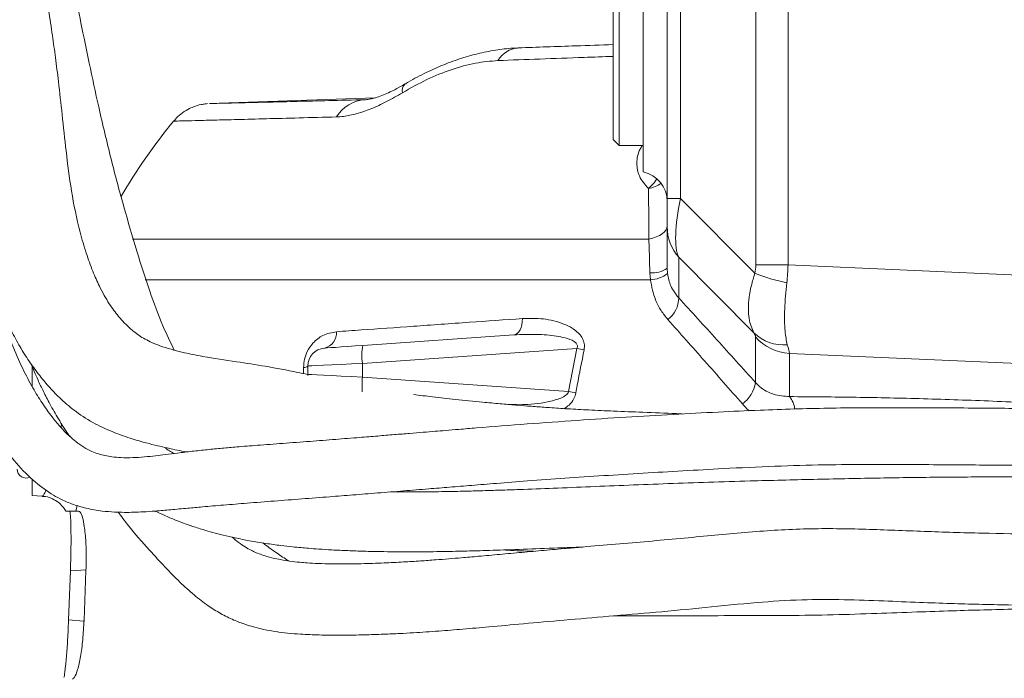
# Model space of a CAD drawing. Header units: millimetres. Extents: x 0 to 8410, y 0 to 5940.
# Tile 280 of 316: x 7193 to 7357, y 2451 to 2561. Entities that reach past the tile are written whole.
import ezdxf

# ---------------------------------------------------------------- set-up
doc = ezdxf.new("R2010")
doc.units = ezdxf.units.MM
doc.header["$LTSCALE"] = 10

msp = doc.modelspace()

# ---------------------------------------------------------------- linework, layer by layer
at = {"color": 7, "linetype": 'Continuous', "lineweight": 0}
for p, q in [((7300.817262, 2531.263712), (7300.817262, 2575.574759)), ((7296.817261, 2535.681817), (7296.817261, 2571.078572)), ((7292.81726, 2567.074749), (7292.81726, 2540.074769)), ((7291.817258, 2541.074756), (7291.817258, 2566.074762)), ((7252.072851, 2548.067782), (7224.443535, 2547.102961)), ((7291.817258, 2541.074756), (7292.81726, 2540.074769)), ((7292.81726, 2540.074769), (7296.817261, 2540.074769)), ((7300.817262, 2526.5407), (7300.817262, 2531.263712)), ((7300.817262, 2519.632104), (7300.817262, 2526.5407)), ((7249.997902, 2506.716731), (7275.220367, 2508.480463)), ((7194.817255, 2503.208253), (7194.817255, 2499.888185)), ((7240.817259, 2501.872304), (7240.817259, 2503.277216)), ((7240.817259, 2501.872304), (7240.821968, 2501.704219)), ((7194.817255, 2484.264213), (7194.817255, 2481.655199)), ((7194.817255, 2481.655199), (7196.502785, 2481.53733)), ((7255.83532, 2482.346881), (7256.545338, 2482.250813)), ((7202.580954, 2479.071084), (7202.124457, 2479.071084)), ((7200.887124, 2460.907075), (7201.192434, 2469.10778)), ((7203.794251, 2469.16512), (7203.475277, 2460.810456))]:
    msp.add_line(p, q, dxfattribs=at)
at = {"color": 8, "linetype": 'Continuous', "lineweight": 0}
for p, q in [((7303.014266, 2575.574759), (7303.014266, 2531.263712)), ((7315.59696, 2520.159665), (7315.59696, 2575.574759)), ((7320.981267, 2575.574759), (7320.981267, 2520.159665)), ((7303.014266, 2531.263712), (7300.817262, 2531.263712)), ((7303.014266, 2531.263712), (7315.457176, 2518.772873)), ((7211.542289, 2524.484608), (7297.747868, 2524.484608)), ((7315.284229, 2508.825723), (7302.732396, 2521.425906)), ((7302.732396, 2521.425906), (7302.732396, 2514.664653)), ((7300.817262, 2519.632104), (7300.868998, 2518.735174)), ((7320.981267, 2520.159665), (7315.59696, 2520.159665)), ((7320.981267, 2520.159665), (7366.817261, 2518.144015)), ((7298.00384, 2517.693344), (7297.90895, 2518.858168)), ((7298.00384, 2517.693344), (7213.668908, 2517.693344)), ((7315.561622, 2500.504139), (7315.561622, 2508.149836)), ((7285.746622, 2506.227496), (7249.945703, 2503.724042)), ((7284.364442, 2499.018672), (7285.746622, 2506.227496)), ((7366.817261, 2503.392133), (7321.227799, 2505.396936)), ((7321.227799, 2505.396936), (7321.227799, 2498.170826)), ((7240.123938, 2501.999024), (7240.124862, 2503.037456)), ((7249.945703, 2503.724042), (7249.945703, 2501.425478)), ((7249.945703, 2501.425478), (7284.364442, 2499.018672)), ((7199.634801, 2493.009362), (7199.725072, 2493.655566)), ((7202.326696, 2479.998994), (7202.124457, 2479.071084)), ((7203.757535, 2469.241831), (7201.192434, 2469.10778)), ((7200.887124, 2460.907075), (7203.406031, 2460.687223))]:
    msp.add_line(p, q, dxfattribs=at)
at = {"color": 8, "linetype": 'Continuous', "lineweight": 0, "flags": 128}
for points in [[(7297.704372, 2532.900605), (7298.628139, 2533.879045), (7299.103352, 2534.551355)], [(7297.747868, 2524.484608), (7298.401739, 2524.641577), (7299.000013, 2524.842057), (7299.529824, 2525.081757), (7299.979779, 2525.355521), (7300.340186, 2525.657448), (7300.603311, 2525.981072), (7300.763483, 2526.319388), (7300.817262, 2526.665154)], [(7275.220367, 2508.480463), (7275.510232, 2508.549515), (7275.783892, 2508.713487), (7276.032473, 2508.966986), (7276.247907, 2509.301844), (7276.423196, 2509.707186), (7276.552665, 2510.169807), (7276.632096, 2510.674748), (7276.658925, 2511.205587)], [(7249.945703, 2503.724042), (7248.123857, 2503.634873), (7246.394376, 2503.550205), (7244.816552, 2503.472987), (7243.44449, 2503.405813), (7242.325242, 2503.351036), (7241.497184, 2503.310505), (7240.988712, 2503.28562), (7240.817259, 2503.277216)], [(7240.817259, 2501.872304), (7240.988712, 2501.8639), (7241.497184, 2501.839015), (7242.325242, 2501.798484), (7243.44449, 2501.743707), (7244.816552, 2501.676533), (7246.394376, 2501.599315), (7248.123857, 2501.514647), (7249.945703, 2501.425478)]]:
    msp.add_lwpolyline(points, dxfattribs=at)
at = {"color": 7, "linetype": 'Continuous', "lineweight": 0, "flags": 128}
msp.add_lwpolyline([(7243.607993, 2506.269905), (7243.728007, 2506.278309), (7244.083936, 2506.303194), (7244.663577, 2506.343725), (7245.44705, 2506.398502), (7246.407489, 2506.465677), (7247.511971, 2506.542894), (7248.722608, 2506.627563), (7249.997902, 2506.716731)], dxfattribs=at)
at = {"color": 8, "linetype": 'Continuous', "lineweight": 0}
for centre, radius, start, end in [((7276.353521, 2551.976324), 4.443002, 95.05717436, 148.77871944), ((7258.007071, 2549.284938), 1.446463, 132.65864906, 195.41980807), ((7250.80046, 2541.670194), 6.092432, 93.97055274, 148.28476218), ((7296.582999, 2538.385864), 5.598709, 281.55399316, 305.0841294), ((7308.625938, 2526.548567), 7.808681, 180.05772442, 220.99713522), ((7298.370855, 2522.973834), 4.141505, 263.59644025, 306.20703983), ((7297.9092, 2522.414298), 4.721902, 271.14844676, 308.81613933), ((7326.388319, 2545.676527), 29.039568, 247.88774789, 258.86498379), ((7298.048943, 2514.711017), 4.683682, 308.05486094, 359.43281552), ((7243.051656, 2508.778907), 2.569942, 282.5022922, 4.99210473), ((7320.21853, 2513.8406), 7.035362, 225.46402171, 275.27879861), ((7321.629534, 2513.431487), 8.044589, 221.03706244, 267.13754071), ((7258.624879, 2505.069459), 8.782838, 169.18981968, 188.81166645), ((7255.926951, 2360.560069), 148.688306, 77.96030016, 78.43078581), ((7240.180997, 2503.995005), 0.959193, 266.6449603, 311.55438976), ((7271.441575, 2499.682386), 21.56643, 175.36405063, 181.84651272), ((7310.073434, 2501.419339), 5.563972, 306.42449513, 350.53257518), ((7254.858561, 2336.406136), 165.267765, 79.28695652, 79.71563063), ((7318.42762, 2495.800205), 3.668903, 4.99639951, 40.25113309)]:
    msp.add_arc(centre, radius, start, end, dxfattribs=at)
at = {"color": 7, "linetype": 'Continuous', "lineweight": 0}
for centre, radius, start, end in [((7295.833911, 2480.873794), 100, 140.68771373, 149.57824422), ((7295.817261, 2530.782843), 5, 0, 78.46304097), ((7243.817261, 2503.277214), 3, 94, 180), ((7193.817261, 2486.074759), 1.5, 180, 296.47913069)]:
    msp.add_arc(centre, radius, start, end, dxfattribs=at)
at = {"color": 8, "linetype": 'Continuous', "lineweight": 0}
for centre, major_axis, ratio, start_param, end_param in [((7308.817261, 2536.3609), (5.181854, 15.872086), 0.2568785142, 1.9802135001, 2.8703229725), ((7308.596958, 2520.483596), (-4.955435, 5.178141), 0.9547932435, 3.725662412, 3.9258411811), ((7314.399953, 2520.483596), (0.258046, 15.002114), 0.438977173, 4.498166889, 4.698345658), ((7309.298462, 2515.325567), (-6.233948, 7.259647), 0.0832247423, 3.2382089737, 3.5369395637), ((7315.383328, 2520.440352), (-5.826684, 15.268734), 0.0376481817, 3.2998306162, 3.5985612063)]:
    msp.add_ellipse(centre, major_axis=major_axis, ratio=ratio, start_param=start_param, end_param=end_param, dxfattribs=at)
at = {"color": 7, "linetype": 'Continuous', "lineweight": 0}
for points, knots in [([(7218.585069, 2670.434687), (7218.397578, 2670.389016), (7217.382799, 2670.141828), (7215.54539, 2669.602167), (7212.622299, 2668.705856), (7208.93157, 2667.444366), (7204.247428, 2665.635863), (7199.020348, 2663.31443), (7193.581383, 2660.519106), (7188.516646, 2657.443948), (7183.879939, 2654.130617), (7179.727285, 2650.637343), (7176.023285, 2646.862332), (7172.986157, 2643.114568), (7170.695186, 2639.730551), (7169.137864, 2637.013285), (7168.085765, 2634.92989), (7167.249371, 2633.109647), (7166.386362, 2631.031071), (7165.417657, 2628.351742), (7164.419703, 2625.017003), (7163.518076, 2621.108711), (7162.731751, 2616.246506), (7162.242096, 2610.734297), (7162.130471, 2604.82825), (7162.385652, 2599.293317), (7162.924011, 2594.210852), (7163.613234, 2589.710361), (7164.266447, 2586.077532), (7164.794963, 2583.329056), (7165.201643, 2581.273119), (7165.609727, 2579.237092), (7166.098158, 2576.822486), (7166.73454, 2573.707464), (7167.640833, 2569.299315), (7168.774268, 2563.780727), (7170.03141, 2557.505361), (7171.195734, 2551.479932), (7172.254827, 2545.927171), (7173.224052, 2540.843443), (7174.13733, 2536.087948), (7175.034733, 2531.502399), (7175.887515, 2527.336712), (7176.731411, 2523.4577), (7177.607807, 2519.706672), (7178.65133, 2515.663679), (7179.88673, 2511.400049), (7181.254211, 2507.241458), (7182.586692, 2503.683482), (7183.747469, 2500.912493), (7184.70336, 2498.826209), (7185.657446, 2496.901857), (7186.772407, 2494.82949), (7188.209488, 2492.419654), (7189.902783, 2489.914296), (7192.12068, 2487.048923), (7194.735682, 2484.294655), (7197.372657, 2482.274859), (7199.589941, 2481.025165), (7201.552658, 2480.172892), (7203.901944, 2479.471969), (7206.312183, 2479.057177), (7208.434866, 2478.882502), (7210.183826, 2478.836216), (7211.776222, 2478.855636), (7213.511454, 2478.9297), (7215.550511, 2479.069924), (7218.006685, 2479.288189), (7220.611677, 2479.531192), (7223.558149, 2479.789287), (7226.856206, 2480.067023), (7230.845604, 2480.390643), (7235.202434, 2480.734663), (7239.809494, 2481.092523), (7244.189952, 2481.430577), (7248.4049, 2481.757745), (7252.508874, 2482.080258), (7256.727244, 2482.417078), (7260.742085, 2482.743204), (7264.539788, 2483.055039), (7268.30936, 2483.363066), (7272.640834, 2483.710849), (7277.806106, 2484.111514), (7283.765347, 2484.545591), (7290.199214, 2484.976817), (7296.782022, 2485.388182), (7303.436879, 2485.776147), (7310.781817, 2486.182224), (7318.679571, 2486.566769), (7326.852521, 2486.803385), (7334.395535, 2486.857064), (7341.20587, 2486.834416), (7347.299857, 2486.793169), (7352.988826, 2486.751046), (7359.437788, 2486.700436), (7367.11404, 2486.641366), (7376.196498, 2486.579148), (7386.055647, 2486.516829), (7396.332772, 2486.452901), (7406.863544, 2486.386767), (7417.472257, 2486.322098), (7428.355354, 2486.257835), (7439.498015, 2486.20537), (7450.871119, 2486.177799), (7462.37665, 2486.185621), (7473.808263, 2486.211486), (7484.899791, 2486.239769), (7495.398327, 2486.256223), (7504.555124, 2486.266811), (7512.525606, 2486.277402), (7519.572796, 2486.293552), (7526.169855, 2486.313591), (7532.221922, 2486.330691), (7537.626762, 2486.336224), (7542.317317, 2486.322503), (7546.231189, 2486.291562), (7549.365963, 2486.248533), (7551.775631, 2486.20207), (7553.546983, 2486.171372), (7554.729095, 2486.170653), (7555.631313, 2486.248884), (7556.426003, 2486.433845), (7557.207944, 2486.730027), (7557.910049, 2487.119573), (7558.523146, 2487.5735), (7559.08298, 2488.091765), (7559.751717, 2488.93489), (7560.356805, 2490.147524), (7560.6977, 2491.608421), (7560.697091, 2493.145552), (7560.331898, 2494.691215), (7559.627693, 2496.102389), (7558.664085, 2497.256322), (7557.461039, 2498.13216), (7556.387881, 2498.572203), (7555.545455, 2498.750398), (7554.842057, 2498.814652), (7554.011809, 2498.773067), (7552.956933, 2498.51892), (7551.831985, 2497.928073), (7550.759074, 2497.004618), (7550.342746, 2496.109375), (7550.133328, 2495.659056)], [0, 0, 0, 0, 0.0007560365, 0.0040919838, 0.0074441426, 0.0126392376, 0.0191701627, 0.0267681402, 0.0345869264, 0.0426268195, 0.0495225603, 0.0565422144, 0.0636499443, 0.0702838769, 0.0757810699, 0.0801426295, 0.0830127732, 0.0853144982, 0.0883292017, 0.0922582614, 0.0970917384, 0.1028323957, 0.1091051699, 0.1179314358, 0.1263267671, 0.134314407, 0.1419159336, 0.1490068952, 0.1549527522, 0.1587342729, 0.16171482, 0.164408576, 0.1680813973, 0.1728006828, 0.1785836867, 0.1879120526, 0.1972080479, 0.2058093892, 0.2136657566, 0.2207372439, 0.2272595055, 0.2336893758, 0.2400149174, 0.2448596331, 0.2502322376, 0.2561511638, 0.262583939, 0.2694271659, 0.2755372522, 0.2798884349, 0.2834543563, 0.2864594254, 0.2902157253, 0.2949312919, 0.3004682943, 0.3057939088, 0.3139891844, 0.3209335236, 0.3240806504, 0.3279558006, 0.3328335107, 0.3380243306, 0.3421390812, 0.3453786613, 0.3484048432, 0.3514935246, 0.3555223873, 0.360549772, 0.3659240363, 0.3704256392, 0.3767234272, 0.3835147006, 0.3910409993, 0.398495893, 0.4058930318, 0.4118923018, 0.4181356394, 0.4246425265, 0.4307883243, 0.4357871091, 0.4410898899, 0.4469402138, 0.4541563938, 0.4627265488, 0.4715829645, 0.480444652, 0.4893108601, 0.4981791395, 0.5095162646, 0.5203480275, 0.530317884, 0.539310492, 0.5472020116, 0.5541986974, 0.5614743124, 0.5721707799, 0.5837493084, 0.5963236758, 0.6100378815, 0.6234666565, 0.6374932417, 0.6521624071, 0.6675399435, 0.6836923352, 0.7006025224, 0.7180114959, 0.735654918, 0.7533079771, 0.7707540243, 0.7853226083, 0.8003052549, 0.8154783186, 0.8305489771, 0.8451375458, 0.8587713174, 0.8711998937, 0.8824612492, 0.8926407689, 0.9018606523, 0.9101807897, 0.9170784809, 0.9227584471, 0.9274852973, 0.9313867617, 0.9334196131, 0.9366944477, 0.9410847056, 0.9462120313, 0.951824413, 0.9576494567, 0.9627848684, 0.9672293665, 0.972185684, 0.976401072, 0.9800239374, 0.9816211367, 0.9831677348, 0.9853725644, 0.9883675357, 0.9920991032, 0.9960257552, 1, 1, 1, 1]), ([(7237.31726, 2662.774089), (7236.579577, 2663.045546), (7234.541262, 2663.795618), (7231.247117, 2664.556676), (7227.74452, 2665.158709), (7224.827877, 2665.458632), (7222.029548, 2665.612319), (7219.374805, 2665.620291), (7216.624099, 2665.479794), (7213.855173, 2665.198724), (7210.58069, 2664.6718), (7206.647662, 2663.766734), (7201.498089, 2662.180736), (7195.447673, 2659.692023), (7189.996867, 2656.698301), (7185.879469, 2653.865105), (7182.985661, 2651.480036), (7180.429073, 2648.865706), (7178.11172, 2645.97696), (7176.192517, 2643.08276), (7174.711832, 2640.426168), (7173.660705, 2638.244743), (7172.721392, 2636.028873), (7171.718698, 2633.234245), (7170.794876, 2629.872886), (7170.061114, 2626.137036), (7169.581177, 2622.420781), (7169.312746, 2618.708464), (7169.204903, 2614.766318), (7169.327688, 2610.716171), (7169.730293, 2606.688743), (7170.303347, 2603.239464), (7170.942865, 2600.406785), (7171.562247, 2598.043605), (7172.220162, 2595.731094), (7173.063668, 2592.937899), (7174.212668, 2589.273348), (7175.629296, 2584.617839), (7177.102904, 2579.234295), (7178.484218, 2573.598232), (7179.732993, 2567.86469), (7180.772353, 2562.406443), (7181.61191, 2557.363153), (7182.279125, 2552.924851), (7182.882197, 2548.524701), (7183.480135, 2543.716545), (7184.08615, 2538.35029), (7184.785469, 2532.505659), (7185.743395, 2526.288505), (7187.176942, 2520.081548), (7189.022857, 2514.336579), (7190.948754, 2509.843623), (7192.725144, 2506.549477), (7194.259231, 2504.120547), (7195.85503, 2501.925423), (7197.533408, 2499.890122), (7199.452261, 2497.866991), (7201.886107, 2495.758665), (7204.856262, 2493.81207), (7208.024024, 2492.319228), (7211.03494, 2491.243245), (7213.580602, 2490.506417), (7215.650504, 2489.984133), (7217.393942, 2489.58236), (7219.000441, 2489.234823), (7220.061749, 2489.0229), (7220.550026, 2488.925401)], [0, 0, 0, 0, 0.008848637, 0.0244499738, 0.0379711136, 0.048892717, 0.0575042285, 0.0696019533, 0.0788417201, 0.0885676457, 0.1010184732, 0.1162553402, 0.134029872, 0.1616504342, 0.1897864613, 0.2039965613, 0.2182015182, 0.2324103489, 0.2459768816, 0.2612182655, 0.2731728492, 0.2819145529, 0.2898976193, 0.3016327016, 0.3173018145, 0.3317537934, 0.3477259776, 0.3629338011, 0.3772176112, 0.3959655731, 0.4125666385, 0.4269194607, 0.43889765, 0.4483951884, 0.4570533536, 0.468691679, 0.4852173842, 0.5057755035, 0.5304790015, 0.5557147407, 0.5786154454, 0.6037694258, 0.6248709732, 0.6421904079, 0.6600415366, 0.6804884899, 0.7027877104, 0.7276382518, 0.7538312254, 0.7816008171, 0.8087269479, 0.8323645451, 0.8464000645, 0.8593287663, 0.8715951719, 0.8837126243, 0.89590865, 0.910622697, 0.927187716, 0.9430302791, 0.9572429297, 0.9697284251, 0.9782161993, 0.9855306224, 0.9933430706, 1, 1, 1, 1]), ([(7240.798141, 2501.856449), (7240.231438, 2501.977336), (7237.902461, 2502.474144), (7233.933255, 2503.232944), (7228.641057, 2504.038072), (7223.858513, 2504.742129), (7220.296129, 2505.458436), (7217.917894, 2506.076111), (7215.742601, 2506.77094), (7213.533281, 2507.757935), (7211.909602, 2508.870578), (7210.483155, 2510.159202), (7209.115407, 2511.677473), (7207.603949, 2513.696893), (7206.144053, 2516.29344), (7204.880643, 2519.184973), (7203.792001, 2522.217547), (7202.488293, 2526.678289), (7201.319498, 2532.364451), (7200.490838, 2538.919261), (7199.850283, 2545.032276), (7199.27483, 2550.25864), (7198.728603, 2554.664181), (7198.186452, 2558.643772), (7197.534127, 2562.944941), (7196.740005, 2567.533317), (7195.767132, 2572.389804), (7194.629176, 2577.385086), (7193.289324, 2582.579168), (7191.862577, 2587.53453), (7190.502249, 2591.817493), (7189.375975, 2595.267156), (7188.531582, 2597.942823), (7187.874572, 2600.159921), (7187.250942, 2602.457169), (7186.598419, 2605.314803), (7186.050667, 2608.829126), (7185.727616, 2612.887156), (7185.724899, 2617.341472), (7186.047835, 2621.715731), (7186.713384, 2625.604921), (7187.575025, 2628.689215), (7188.540612, 2631.143689), (7189.551618, 2633.196188), (7190.733579, 2635.225735), (7192.190783, 2637.266259), (7194.090894, 2639.306641), (7196.47838, 2641.241284), (7199.507219, 2643.15726), (7203.279936, 2645.108471), (7207.421346, 2646.814504), (7211.510315, 2648.08464), (7214.905175, 2648.855458), (7217.834924, 2649.318747), (7220.751295, 2649.584823), (7223.824451, 2649.622584), (7227.269768, 2649.387172), (7230.811887, 2648.905942), (7233.255371, 2648.176638), (7234.441082, 2647.822741)], [0, 0, 0, 0, 0.00839081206, 0.034483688, 0.05768709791, 0.08497527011, 0.10326772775, 0.11321811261, 0.12445503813, 0.14225862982, 0.16010029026, 0.17403839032, 0.18668568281, 0.20356196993, 0.22265707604, 0.23734906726, 0.25389759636, 0.27221865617, 0.30696090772, 0.33956697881, 0.36859505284, 0.39450210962, 0.41309385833, 0.43020195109, 0.44976591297, 0.4732170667, 0.49463723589, 0.51826048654, 0.54387988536, 0.56824259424, 0.58855435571, 0.6047429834, 0.61740299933, 0.62676609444, 0.63690226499, 0.65094678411, 0.66820685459, 0.68800675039, 0.70977974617, 0.73281086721, 0.75098053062, 0.7659048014, 0.77807909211, 0.78789758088, 0.79773593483, 0.80986686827, 0.8207308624, 0.83358414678, 0.84882033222, 0.86578982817, 0.886692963, 0.90459022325, 0.91903633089, 0.9299787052, 0.9414915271, 0.95554454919, 0.96830533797, 0.98462003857, 1, 1, 1, 1]), ([(7218.53679, 2505.930248), (7217.890099, 2507.259871), (7216.365045, 2510.395447), (7214.330946, 2516.01604), (7212.18122, 2522.693285), (7210.051826, 2530.009192), (7207.935614, 2537.929989), (7206.03393, 2545.963673), (7204.386842, 2553.590222), (7203.014655, 2560.284366), (7201.826642, 2566.268058), (7200.989039, 2570.733052), (7200.436863, 2573.850768), (7200.102203, 2575.813913), (7199.805389, 2577.62908), (7199.533462, 2579.36829), (7199.238946, 2581.349627), (7198.886648, 2583.907919), (7198.41914, 2587.732919), (7197.951538, 2592.468403), (7197.591093, 2597.588057), (7197.388916, 2602.117332), (7197.353158, 2606.037), (7197.484189, 2609.435843), (7197.824058, 2612.768092), (7198.398273, 2615.92128), (7199.235959, 2618.791456), (7200.149295, 2620.978844), (7200.966298, 2622.501085), (7201.734552, 2623.716587), (7202.60783, 2624.879511), (7204.000604, 2626.320187), (7206.130569, 2628.002325), (7209.01198, 2629.786103), (7212.369778, 2631.495481), (7215.784661, 2632.938879), (7219.298733, 2634.188404), (7222.693834, 2635.208586), (7225.847002, 2635.993931), (7228.373933, 2636.547836), (7230.795608, 2637.047267), (7233.118241, 2637.515915), (7234.735253, 2637.874354), (7235.458638, 2638.034705)], [0, 0, 0, 0, 0.0317739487, 0.0749307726, 0.1230331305, 0.1758374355, 0.2324449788, 0.2915933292, 0.3401696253, 0.3837952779, 0.4221497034, 0.4552750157, 0.4684903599, 0.4807054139, 0.4919414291, 0.5022204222, 0.5128712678, 0.5284463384, 0.5490311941, 0.5822701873, 0.6138059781, 0.6418216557, 0.6665371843, 0.6881487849, 0.7068871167, 0.7302138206, 0.748619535, 0.7630848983, 0.7745471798, 0.7806565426, 0.7889342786, 0.8000986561, 0.8157578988, 0.8367804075, 0.8592368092, 0.8809065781, 0.9007916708, 0.9237130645, 0.9424183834, 0.9575836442, 0.969343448, 0.9862855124, 1, 1, 1, 1]), ([(7275.837231, 2556.357387), (7275.708022, 2556.357508), (7274.621603, 2556.358522), (7272.514617, 2556.093408), (7269.53336, 2555.549007), (7266.527086, 2554.709281), (7263.539061, 2553.627367), (7260.558468, 2552.277647), (7258.383583, 2551.178146), (7257.218849, 2550.447401), (7257.034267, 2550.331596)], [0, 0, 0, 0, 0.0212245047, 0.1784605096, 0.336857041, 0.494934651, 0.6517115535, 0.8065993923, 0.9693508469, 1, 1, 1, 1]), ([(7275.961871, 2556.402031), (7279.100293, 2556.511629), (7284.134793, 2556.687442), (7289.715477, 2556.882308), (7291.817258, 2556.955698)], [0, 0, 0, 0, 0.6233828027, 1, 1, 1, 1]), ([(7257.03423, 2550.366464), (7256.718377, 2550.178748), (7255.87866, 2549.679693), (7254.660184, 2549.067164), (7253.402775, 2548.508722), (7252.347527, 2548.127467), (7251.455993, 2547.885941), (7250.838042, 2547.772973), (7250.507186, 2547.749372), (7250.45651, 2547.750652), (7250.455211, 2547.750685)], [0, 0, 0, 0, 0.1017131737, 0.2704110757, 0.4110267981, 0.5581466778, 0.7129121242, 0.848390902, 0.996113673, 1, 1, 1, 1]), ([(7224.443133, 2547.10165), (7224.438921, 2547.10153), (7224.428139, 2547.101224), (7225.529566, 2547.127466), (7227.59009, 2547.177021), (7230.583133, 2547.249721), (7234.38972, 2547.342879), (7238.933411, 2547.455795), (7244.191539, 2547.588329), (7248.318398, 2547.694834), (7250.378597, 2547.748003)], [0, 0, 0, 0, 0.0868554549, 0.2223721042, 0.3578880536, 0.4929247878, 0.6194963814, 0.7464643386, 0.8734306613, 1, 1, 1, 1]), ([(7224.090974, 2547.082934), (7223.961815, 2547.072506), (7223.606548, 2547.043822), (7222.816913, 2546.912017), (7221.844509, 2546.626472), (7220.696056, 2546.098377), (7219.666376, 2545.396124), (7218.892621, 2544.720787), (7218.574175, 2544.286221), (7218.504752, 2544.191483)], [0, 0, 0, 0, 0.0607398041, 0.1670721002, 0.369246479, 0.5290066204, 0.7505741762, 0.9456234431, 1, 1, 1, 1]), ([(7553.439136, 2495.483044), (7553.444492, 2495.487055), (7553.460771, 2495.499246), (7553.392634, 2495.502785), (7553.294336, 2495.515961), (7553.102749, 2495.530719), (7552.779306, 2495.551839), (7552.246634, 2495.57993), (7551.476313, 2495.613858), (7550.405774, 2495.652702), (7548.963742, 2495.69464), (7547.068203, 2495.73683), (7544.625061, 2495.775046), (7541.519595, 2495.80589), (7537.645292, 2495.824566), (7532.921493, 2495.826878), (7527.255935, 2495.814776), (7520.60378, 2495.79529), (7513.0252, 2495.776907), (7505.009413, 2495.766528), (7496.796316, 2495.756791), (7488.627652, 2495.745085), (7480.31913, 2495.727094), (7471.148126, 2495.703191), (7461.237352, 2495.681441), (7450.744398, 2495.675443), (7440.784781, 2495.697973), (7431.403873, 2495.738394), (7422.58769, 2495.787735), (7414.3102, 2495.837486), (7406.54143, 2495.885121), (7399.252023, 2495.930351), (7390.989701, 2495.981517), (7381.713781, 2496.037634), (7371.128526, 2496.104776), (7360.46463, 2496.188863), (7349.548941, 2496.280341), (7338.605173, 2496.342267), (7327.654283, 2496.286128), (7317.781672, 2495.987081), (7309.123425, 2495.587757), (7301.647328, 2495.195147), (7293.803535, 2494.737361), (7285.674929, 2494.206652), (7277.338646, 2493.601767), (7270.769251, 2493.085356), (7266.259809, 2492.720713), (7263.960926, 2492.533175), (7261.981386, 2492.371043), (7259.984873, 2492.20719), (7257.720943, 2492.021523), (7255.183917, 2491.813796), (7252.403373, 2491.58688), (7249.127593, 2491.321245), (7245.35613, 2491.019523), (7241.07332, 2490.68662), (7236.707988, 2490.365558), (7232.624863, 2490.061482), (7229.26538, 2489.792646), (7226.48729, 2489.549564), (7223.999454, 2489.310885), (7221.521367, 2489.046945), (7219.195961, 2488.767558), (7217.166695, 2488.504949), (7215.311065, 2488.277367), (7213.479184, 2488.086922), (7211.541618, 2487.959599), (7209.727375, 2487.958084), (7208.199996, 2488.086693), (7206.987068, 2488.294813), (7205.885818, 2488.582525), (7204.706807, 2489.017653), (7203.410948, 2489.690439), (7202.178265, 2490.563034), (7201.175246, 2491.431218), (7200.483718, 2492.102474), (7199.929856, 2492.678811), (7199.171235, 2493.51446), (7197.993989, 2494.947088), (7196.477955, 2497.068591), (7194.830285, 2499.743401), (7193.117865, 2503.009628), (7191.292374, 2507.183321), (7189.446559, 2512.370037), (7188.06846, 2516.69469), (7187.446078, 2519.386943), (7187.325041, 2519.910518)], [0, 0, 0, 0, 0.0019126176, 0.0058124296, 0.0099881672, 0.0144765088, 0.0208435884, 0.0279239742, 0.0358536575, 0.0447945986, 0.0549372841, 0.0665031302, 0.0797477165, 0.0949665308, 0.112489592, 0.1324297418, 0.1545700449, 0.1786468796, 0.2038664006, 0.2290898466, 0.2508563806, 0.2721486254, 0.2928185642, 0.3127368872, 0.3379436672, 0.3613989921, 0.3829573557, 0.4027580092, 0.4209974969, 0.4378448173, 0.4534453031, 0.4679257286, 0.4813964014, 0.5024007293, 0.522440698, 0.5433287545, 0.564906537, 0.5869922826, 0.6093995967, 0.6319874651, 0.6458789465, 0.6608546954, 0.6767886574, 0.6935679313, 0.7110720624, 0.7290790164, 0.7354230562, 0.7402739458, 0.744098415, 0.748479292, 0.7535505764, 0.7592963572, 0.7656928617, 0.7726322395, 0.7820794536, 0.7923281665, 0.8033814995, 0.8138640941, 0.822696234, 0.8290606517, 0.8356790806, 0.8426069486, 0.8493162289, 0.8551606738, 0.8601313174, 0.8659643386, 0.8726378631, 0.8797518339, 0.8856433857, 0.8906197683, 0.8952814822, 0.9004443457, 0.9066106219, 0.9132563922, 0.9183827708, 0.9217528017, 0.9238322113, 0.9262361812, 0.9324140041, 0.9405070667, 0.9484691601, 0.9578984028, 0.9689859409, 0.9819061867, 0.9964812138, 1, 1, 1, 1]), ([(7194.5655, 2503.778103), (7194.968268, 2502.822638), (7195.64621, 2501.21439), (7196.729118, 2498.948778), (7197.852431, 2496.765982), (7199.268683, 2494.321235), (7200.406146, 2492.482138), (7201.122429, 2491.5351), (7201.202403, 2491.429362)], [0, 0, 0, 0, 0.2143547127, 0.3608039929, 0.5275080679, 0.7327299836, 0.970158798, 1, 1, 1, 1]), ([(7568.408544, 2499.019924), (7568.515967, 2498.85728), (7569.080386, 2498.002723), (7569.671763, 2496.174392), (7570.113333, 2493.704629), (7570.128412, 2491.028189), (7569.743231, 2488.435772), (7569.025944, 2486.040077), (7567.84927, 2483.384679), (7565.982796, 2480.719915), (7563.544982, 2478.28031), (7561.428052, 2476.702995), (7559.757322, 2475.6858), (7558.560975, 2475.067528), (7557.678501, 2474.678152), (7557.091836, 2474.457502), (7556.711105, 2474.339612), (7556.547702, 2474.300264), (7556.397767, 2474.276245), (7556.214461, 2474.271754), (7555.928295, 2474.288579), (7555.443441, 2474.328677), (7554.670123, 2474.387789), (7553.493486, 2474.460284), (7551.78295, 2474.538107), (7549.529485, 2474.605771), (7546.702744, 2474.657192), (7543.279606, 2474.690429), (7539.062775, 2474.702192), (7533.983031, 2474.689508), (7527.988565, 2474.661118), (7521.099171, 2474.62797), (7512.994007, 2474.603228), (7503.717919, 2474.589672), (7493.263769, 2474.573129), (7482.485665, 2474.540093), (7471.689311, 2474.493719), (7461.130651, 2474.45692), (7451.003499, 2474.446923), (7441.417644, 2474.474494), (7432.380251, 2474.524328), (7423.86039, 2474.585449), (7415.82359, 2474.646681), (7408.243722, 2474.705564), (7400.673831, 2474.766377), (7393.140905, 2474.829352), (7385.653491, 2474.895003), (7378.466196, 2474.965072), (7371.306302, 2475.048311), (7363.315774, 2475.163769), (7354.476363, 2475.334947), (7344.850658, 2475.601127), (7335.130816, 2476.010543), (7325.349169, 2476.238111), (7315.478116, 2475.70425), (7305.339612, 2474.681135), (7294.722069, 2473.744297), (7286.30806, 2473.032288), (7280.238803, 2472.496358), (7276.536631, 2472.159754), (7272.875526, 2471.824843), (7269.501142, 2471.520787), (7266.676626, 2471.275618), (7264.306051, 2471.07959), (7262.038928, 2470.902722), (7259.508382, 2470.722518), (7256.618155, 2470.542963), (7253.287284, 2470.375374), (7250.168116, 2470.269819), (7247.314923, 2470.226399), (7244.906335, 2470.232945), (7242.679083, 2470.290917), (7240.8726, 2470.390135), (7239.286908, 2470.52032), (7237.60693, 2470.712781), (7235.731059, 2471.034811), (7234.11596, 2471.441512), (7232.938089, 2471.828813), (7231.999462, 2472.203092), (7231.069437, 2472.646567), (7230.034211, 2473.257051), (7229.080905, 2473.936481), (7228.465967, 2474.481425), (7228.229533, 2474.690947)], [0, 0, 0, 0, 0.0012268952, 0.0064462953, 0.0128548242, 0.0194439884, 0.0275833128, 0.034514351, 0.0413480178, 0.0546108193, 0.0676739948, 0.0820735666, 0.0925402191, 0.1024535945, 0.1112934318, 0.118814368, 0.1247869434, 0.1305577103, 0.1364081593, 0.1427064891, 0.150523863, 0.1591966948, 0.1689168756, 0.1799162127, 0.1924717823, 0.2069096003, 0.2210638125, 0.2371311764, 0.2553353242, 0.2755515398, 0.2975400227, 0.3210306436, 0.3450934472, 0.3730490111, 0.4003677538, 0.4266834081, 0.4517344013, 0.4753449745, 0.4973398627, 0.5176252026, 0.5363432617, 0.5536666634, 0.5697491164, 0.5847153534, 0.5986677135, 0.6141961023, 0.6285246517, 0.6418948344, 0.6555006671, 0.6695621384, 0.6876712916, 0.7062252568, 0.7250538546, 0.7440646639, 0.7633017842, 0.7834762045, 0.8053741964, 0.8286750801, 0.8367166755, 0.8448857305, 0.8531767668, 0.8613926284, 0.8680801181, 0.8730006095, 0.8783822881, 0.8847064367, 0.8919424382, 0.9005331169, 0.9111304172, 0.9179180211, 0.9253064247, 0.9328147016, 0.9387870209, 0.9431868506, 0.9497729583, 0.958286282, 0.9657739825, 0.9713343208, 0.9763625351, 0.9814654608, 0.9877391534, 0.9952859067, 1, 1, 1, 1]), ([(7303.322512, 2495.275858), (7303.002158, 2495.292919), (7300.786423, 2495.410919), (7296.965778, 2495.549447), (7292.092971, 2495.740214), (7287.933438, 2495.923016), (7284.360046, 2496.121145), (7281.37938, 2496.312734), (7279.137711, 2496.473451), (7277.274223, 2496.615861), (7275.324726, 2496.772767), (7272.819533, 2496.988249), (7269.440809, 2497.299269), (7265.684853, 2497.670558), (7261.815217, 2498.092371), (7259.511639, 2498.395216), (7258.442397, 2498.535785)], [0, 0, 0, 0, 0.020107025, 0.1390706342, 0.2439453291, 0.334285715, 0.4102105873, 0.4781575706, 0.5310997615, 0.559174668, 0.6032400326, 0.6626590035, 0.7293082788, 0.8344350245, 0.9231504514, 1, 1, 1, 1]), ([(7209.202836, 2478.874731), (7209.718749, 2478.172526), (7211.45547, 2475.808687), (7214.132863, 2472.847459), (7216.98111, 2469.683872), (7219.41161, 2467.222941), (7221.764708, 2465.088577), (7224.020211, 2463.343485), (7226.244076, 2461.931678), (7228.320251, 2460.898457), (7230.211325, 2460.181332), (7231.884052, 2459.673781), (7233.574376, 2459.263363), (7235.436688, 2458.928597), (7237.506385, 2458.665908), (7239.919805, 2458.468018), (7242.8954, 2458.352631), (7246.428109, 2458.329498), (7250.072927, 2458.379002), (7253.280206, 2458.480137), (7256.030732, 2458.603833), (7259.073374, 2458.772181), (7262.584698, 2459.009698), (7266.76553, 2459.346258), (7271.449964, 2459.757581), (7277.051349, 2460.271084), (7283.723953, 2460.868167), (7291.117758, 2461.487685), (7298.980385, 2462.167641), (7307.233279, 2462.947894), (7315.283436, 2463.79821), (7323.049633, 2464.302581), (7330.171756, 2464.298109), (7336.747646, 2464.068878), (7342.679547, 2463.813804), (7347.975488, 2463.625118), (7352.918377, 2463.4867), (7358.553092, 2463.358715), (7365.226854, 2463.242579), (7373.060663, 2463.135444), (7381.458188, 2463.042311), (7390.458374, 2462.958541), (7400.889891, 2462.869356), (7412.670137, 2462.775554), (7425.662593, 2462.675773), (7439.001214, 2462.586561), (7451.708595, 2462.5476), (7463.733002, 2462.567549), (7474.860683, 2462.609383), (7485.704981, 2462.653799), (7496.004774, 2462.6791), (7505.574534, 2462.69347), (7514.386094, 2462.707446), (7522.597669, 2462.735325), (7530.194351, 2462.773821), (7537.02249, 2462.805626), (7542.628995, 2462.8084), (7547.076734, 2462.778277), (7550.459318, 2462.726893), (7553.106635, 2462.655314), (7555.094777, 2462.57689), (7556.540567, 2462.513058), (7557.546063, 2462.4908), (7558.317865, 2462.530485), (7559.024178, 2462.643813), (7559.87407, 2462.857808), (7560.941231, 2463.19873), (7562.264857, 2463.704015), (7563.914645, 2464.446226), (7565.832092, 2465.460276), (7568.212093, 2466.943215), (7570.700639, 2468.813775), (7573.208099, 2471.142431), (7575.516049, 2473.764411), (7577.607728, 2476.829899), (7579.145183, 2480.007379), (7580.119354, 2482.763995), (7580.634771, 2484.704223), (7580.947312, 2486.169844), (7581.187141, 2487.552471), (7581.394714, 2489.413449), (7581.459287, 2491.672046), (7581.376922, 2493.932405), (7581.133951, 2495.433898), (7581.031601, 2496.066395)], [0, 0, 0, 0, 0.0064893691, 0.021845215, 0.0332855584, 0.0446327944, 0.0551790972, 0.0648164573, 0.0725366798, 0.0802133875, 0.0865684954, 0.0908619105, 0.0963347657, 0.1027646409, 0.1083473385, 0.114736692, 0.1235976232, 0.1344012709, 0.1438030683, 0.1517114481, 0.1581061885, 0.1635985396, 0.173230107, 0.1822898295, 0.1916924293, 0.2039826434, 0.2180508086, 0.232916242, 0.2483016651, 0.2642993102, 0.2809291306, 0.2948551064, 0.3077588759, 0.319627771, 0.3303199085, 0.3396739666, 0.3480989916, 0.3568770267, 0.3699009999, 0.3838480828, 0.3988076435, 0.4148944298, 0.4322538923, 0.4553530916, 0.4796226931, 0.5052155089, 0.5323167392, 0.5550885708, 0.5785122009, 0.6022851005, 0.6261645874, 0.6498707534, 0.6734278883, 0.6975508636, 0.7218513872, 0.7457601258, 0.768537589, 0.7860324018, 0.8020401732, 0.8166356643, 0.8299424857, 0.8421177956, 0.8533251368, 0.862274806, 0.8707588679, 0.8789288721, 0.8868468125, 0.8945254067, 0.9024345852, 0.9118380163, 0.9212056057, 0.9321586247, 0.9404324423, 0.9493663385, 0.9586463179, 0.966527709, 0.9727146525, 0.9773282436, 0.9791716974, 0.9821361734, 0.9860878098, 0.9908290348, 0.9961367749, 1, 1, 1, 1]), ([(7218.488108, 2488.674584), (7218.232172, 2488.807909), (7217.689665, 2489.090516), (7217.172715, 2489.489639), (7216.899644, 2489.70047)], [0, 0, 0, 0, 0.4717652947, 1, 1, 1, 1]), ([(7555.539276, 2486.264217), (7555.287118, 2486.148521), (7554.675185, 2485.867752), (7553.85763, 2485.562528), (7553.05566, 2485.284071), (7552.378357, 2485.076384), (7551.809798, 2484.918316), (7551.266535, 2484.781801), (7550.801462, 2484.671258), (7550.279749, 2484.577807), (7549.841441, 2484.525165), (7549.299499, 2484.499911), (7548.552432, 2484.492432), (7547.422621, 2484.497569), (7545.775631, 2484.511976), (7543.476107, 2484.532021), (7540.563991, 2484.552566), (7537.031404, 2484.569881), (7532.9085, 2484.58124), (7528.007747, 2484.587231), (7522.312105, 2484.588882), (7515.844933, 2484.587053), (7508.664963, 2484.58266), (7500.440764, 2484.576485), (7491.119504, 2484.569171), (7480.841523, 2484.562552), (7470.409092, 2484.558973), (7460.068893, 2484.560272), (7450.040526, 2484.56799), (7439.910137, 2484.585146), (7429.773326, 2484.611465), (7419.667955, 2484.644717), (7410.235487, 2484.679521), (7401.430019, 2484.712832), (7392.60491, 2484.744429), (7383.765559, 2484.771185), (7374.610421, 2484.789021), (7365.404985, 2484.79453), (7355.796708, 2484.779435), (7345.815719, 2484.720583), (7335.598968, 2484.582288), (7325.191262, 2484.359035), (7315.837869, 2484.125404), (7307.738407, 2483.88121), (7300.977818, 2483.643712), (7294.398431, 2483.388344), (7288.007036, 2483.125965), (7281.92351, 2482.876476), (7276.905136, 2482.684637), (7273.008209, 2482.550574), (7270.12377, 2482.461364), (7267.21214, 2482.382561), (7263.860944, 2482.308243), (7260.409651, 2482.259414), (7257.277725, 2482.24152), (7255.542726, 2482.25478), (7254.75743, 2482.260782)], [0, 0, 0, 0, 0.00792702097, 0.01923716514, 0.02970135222, 0.03978015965, 0.04932130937, 0.05818094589, 0.07082422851, 0.08388089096, 0.09777400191, 0.10912904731, 0.12152299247, 0.13528111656, 0.15076350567, 0.16836272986, 0.18849928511, 0.20811743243, 0.23018741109, 0.25453781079, 0.28069545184, 0.30819687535, 0.33637696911, 0.36448710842, 0.3967652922, 0.42819843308, 0.45849789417, 0.48734973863, 0.51444441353, 0.5395365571, 0.56712886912, 0.59229934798, 0.61534918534, 0.63654224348, 0.656106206, 0.67855912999, 0.69927650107, 0.72073722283, 0.74344842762, 0.76722139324, 0.79185637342, 0.81712366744, 0.84272337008, 0.8595980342, 0.87625026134, 0.89268454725, 0.90890446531, 0.92491400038, 0.93981348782, 0.94850082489, 0.95618571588, 0.96327225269, 0.97251425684, 0.98435755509, 0.99291990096, 1, 1, 1, 1]), ([(7196.507941, 2481.51629), (7196.585334, 2481.517599), (7197.086954, 2481.526081), (7197.948537, 2481.250722), (7198.963923, 2480.724613), (7199.731097, 2480.053883), (7200.22297, 2479.449765), (7200.402139, 2479.099599), (7200.457688, 2478.991035)], [0, 0, 0, 0, 0.0461975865, 0.2994294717, 0.5249182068, 0.7292441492, 0.9160558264, 1, 1, 1, 1]), ([(7202.124457, 2479.071084), (7201.838817, 2479.065154), (7201.268035, 2479.053305), (7200.400948, 2479.022622), (7200.515832, 2479.032707), (7200.542386, 2479.035038)], [0, 0, 0, 0, 0.43509386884, 0.86942984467, 1, 1, 1, 1]), ([(7201.192434, 2469.10778), (7201.230761, 2470.218576), (7201.307421, 2472.440366), (7201.310523, 2475.40866), (7201.253782, 2477.657392), (7201.172344, 2478.887458), (7201.121727, 2479.01744), (7201.100837, 2479.071084)], [0, 0, 0, 0, 0.2124437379, 0.4249251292, 0.6368493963, 0.8501256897, 1, 1, 1, 1]), ([(7202.580954, 2479.071084), (7202.740602, 2478.958308), (7203.060013, 2478.732676), (7203.490279, 2476.959989), (7203.780596, 2474.368086), (7203.871467, 2471.598815), (7203.81539, 2469.831367), (7203.794251, 2469.16512)], [0, 0, 0, 0, 0.222038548, 0.4442366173, 0.6620072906, 0.8725922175, 1, 1, 1, 1]), ([(7215.394954, 2479.065481), (7215.432755, 2479.046077), (7215.911719, 2478.800216), (7217.039399, 2478.275585), (7218.982658, 2477.442978), (7221.143944, 2476.647346), (7223.204389, 2475.98617), (7224.984937, 2475.475117), (7226.778506, 2475.012342), (7228.827022, 2474.545445), (7231.184748, 2474.077707), (7233.713102, 2473.658242), (7236.120642, 2473.331011), (7238.076284, 2473.108877), (7239.625395, 2472.95635), (7241.08231, 2472.82926), (7242.804379, 2472.699166), (7244.977599, 2472.564384), (7247.483829, 2472.444167), (7250.179504, 2472.350108), (7253.5683, 2472.273351), (7257.602119, 2472.242416), (7262.150607, 2472.278243), (7266.271565, 2472.35759), (7270.375225, 2472.466731), (7274.959092, 2472.614617), (7280.413649, 2472.815692), (7284.460446, 2472.97391), (7286.639525, 2473.060444), (7286.764945, 2473.065424)], [0, 0, 0, 0, 0.00204174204, 0.02587006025, 0.05896223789, 0.10323484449, 0.13683647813, 0.16394357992, 0.1929640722, 0.22493678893, 0.2625945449, 0.30613240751, 0.34457510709, 0.37389984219, 0.39392665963, 0.41283353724, 0.43831353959, 0.46977848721, 0.50718749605, 0.54504087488, 0.58185075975, 0.64504995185, 0.70477359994, 0.75700475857, 0.80022066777, 0.85698164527, 0.92473252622, 0.99566785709, 1, 1, 1, 1]), ([(7233.345117, 2473.734427), (7234.047861, 2473.20578), (7235.359716, 2472.218924), (7236.805492, 2471.244727), (7237.550636, 2470.794519), (7237.662192, 2470.727119)], [0, 0, 0, 0, 0.4952039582, 0.9244271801, 1, 1, 1, 1]), ([(7278.572272, 2472.343776), (7277.064409, 2472.39383), (7275.338623, 2472.451117), (7273.704625, 2472.557748), (7273.498292, 2472.571212)], [0, 0, 0, 0, 0.8737252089, 1, 1, 1, 1]), ([(7291.831049, 2461.553562), (7293.784432, 2461.549708), (7298.27147, 2461.540855), (7305.445367, 2461.586639), (7313.161557, 2461.605755), (7320.770377, 2461.60808), (7328.33452, 2461.716287), (7335.58869, 2461.956667), (7342.234036, 2462.204565), (7348.195045, 2462.409305), (7353.708382, 2462.564738), (7359.128555, 2462.689056), (7364.793973, 2462.789093), (7371.217954, 2462.867666), (7378.487879, 2462.917913), (7385.609749, 2462.9413), (7390.146735, 2462.945168), (7391.979364, 2462.946731)], [0, 0, 0, 0, 0.063371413, 0.1455679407, 0.2270664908, 0.3070719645, 0.3833655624, 0.4544665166, 0.5194963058, 0.5772046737, 0.6280879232, 0.6800959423, 0.7348704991, 0.7927038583, 0.8666171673, 0.9461225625, 1, 1, 1, 1]), ([(7200.12037, 2451.255042), (7200.143407, 2451.330723), (7200.206194, 2451.536986), (7200.393884, 2453.100789), (7200.618735, 2455.625321), (7200.794108, 2458.406843), (7200.861344, 2460.214124), (7200.887124, 2460.907075)], [0, 0, 0, 0, 0.138878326, 0.3784995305, 0.6170293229, 0.8531606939, 1, 1, 1, 1]), ([(7203.475277, 2460.810456), (7203.419261, 2459.72526), (7203.307245, 2457.555173), (7202.90889, 2454.669225), (7202.415586, 2452.459763), (7201.927647, 2451.21095), (7201.652261, 2451.074666), (7201.535548, 2451.016906)], [0, 0, 0, 0, 0.2077018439, 0.4153453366, 0.6250393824, 0.8410856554, 1, 1, 1, 1])]:
    msp.add_open_spline(points, degree=3, knots=knots, dxfattribs=at)
at = {"color": 8, "linetype": 'Continuous', "lineweight": 0}
for points, knots in [([(7272.553991, 2554.279331), (7271.323401, 2554.175819), (7268.82574, 2553.965728), (7264.792056, 2552.839651), (7260.662564, 2551.193085), (7257.972596, 2549.670224), (7256.612676, 2548.900339)], [0, 0, 0, 0, 0.246524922, 0.5003584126, 0.7474051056, 1, 1, 1, 1]), ([(7291.817258, 2554.981294), (7290.177284, 2554.921521), (7285.934749, 2554.76689), (7279.50123, 2554.532444), (7274.873202, 2554.363828), (7272.553991, 2554.279331)], [0, 0, 0, 0, 0.23917432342, 0.61873275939, 1, 1, 1, 1]), ([(7256.612676, 2548.900339), (7255.732769, 2548.390603), (7253.945157, 2547.355028), (7251.369497, 2546.18322), (7248.944066, 2545.354524), (7247.041478, 2544.95583), (7246.003921, 2544.895445), (7245.617802, 2544.872973)], [0, 0, 0, 0, 0.2151223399, 0.437040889, 0.6501080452, 0.8697905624, 1, 1, 1, 1]), ([(7245.617802, 2544.872973), (7243.488214, 2544.815747), (7239.229033, 2544.701296), (7233.740882, 2544.557285), (7228.96959, 2544.433788), (7224.98069, 2544.332027), (7221.855443, 2544.253192), (7219.68303, 2544.198841), (7218.517651, 2544.169839), (7218.529887, 2544.170165), (7218.534689, 2544.170293)], [0, 0, 0, 0, 0.1252260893, 0.2504524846, 0.3788725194, 0.5072927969, 0.6406935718, 0.7740945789, 0.9113547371, 1, 1, 1, 1]), ([(7297.704372, 2532.900605), (7297.117118, 2533.564055), (7296.045189, 2534.775068), (7295.630118, 2537.119221), (7295.921433, 2538.935901), (7296.510093, 2539.872455), (7296.637255, 2540.074769)], [0, 0, 0, 0, 0.347752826, 0.6347620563, 0.921101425, 1, 1, 1, 1]), ([(7297.747868, 2524.484608), (7297.73724, 2526.734692), (7297.723727, 2529.595378), (7297.707776, 2532.319213), (7297.704372, 2532.900605)], [0, 0, 0, 0, 0.7865540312, 1, 1, 1, 1]), ([(7297.90895, 2518.858168), (7297.894591, 2519.674546), (7297.865582, 2521.323869), (7297.804086, 2523.182), (7297.759785, 2524.20849), (7297.747868, 2524.484608)], [0, 0, 0, 0, 0.4174080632, 0.8432872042, 1, 1, 1, 1]), ([(7300.868998, 2518.735174), (7301.010359, 2518.011121), (7301.317306, 2516.43894), (7302.236518, 2515.286401), (7302.732396, 2514.664653)], [0, 0, 0, 0, 0.4605401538, 1, 1, 1, 1]), ([(7315.284229, 2508.825723), (7314.958625, 2509.568661), (7314.447216, 2510.735558), (7314.318496, 2512.865865), (7314.451351, 2514.71714), (7314.818314, 2516.705936), (7315.242493, 2518.078303), (7315.457176, 2518.772873)], [0, 0, 0, 0, 0.3041585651, 0.4777264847, 0.6558525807, 0.8258230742, 1, 1, 1, 1]), ([(7300.936039, 2511.022988), (7300.537888, 2511.517067), (7299.730704, 2512.518729), (7298.583086, 2514.70967), (7298.228369, 2516.536804), (7298.00384, 2517.693344)], [0, 0, 0, 0, 0.2632188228, 0.5336321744, 1, 1, 1, 1]), ([(7320.78015, 2517.183635), (7320.702397, 2516.439186), (7320.544913, 2514.931359), (7320.416908, 2512.810495), (7320.385568, 2510.847194), (7320.468818, 2508.672118), (7320.712718, 2507.54346), (7320.865798, 2506.835076)], [0, 0, 0, 0, 0.1723100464, 0.3490012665, 0.5223065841, 0.7001837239, 1, 1, 1, 1]), ([(7302.732396, 2514.664653), (7304.857868, 2512.33522), (7309.111819, 2507.673058), (7313.410674, 2502.894905), (7315.561622, 2500.504139)], [0, 0, 0, 0, 0.4996464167, 1, 1, 1, 1]), ([(7245.611849, 2509.00254), (7246.977083, 2509.099413), (7251.074169, 2509.390132), (7258.394691, 2509.909556), (7267.386437, 2510.547629), (7273.683621, 2510.994465), (7276.658925, 2511.205587)], [0, 0, 0, 0, 0.146734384, 0.4403520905, 0.7355765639, 1, 1, 1, 1]), ([(7276.658925, 2511.205587), (7277.820622, 2511.232556), (7280.139703, 2511.286395), (7282.948695, 2510.604012), (7285.070766, 2509.59311), (7286.25025, 2508.650018), (7286.880189, 2507.510353), (7287.043025, 2506.691686), (7286.970316, 2506.17908), (7286.941755, 2505.977723)], [0, 0, 0, 0, 0.2810591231, 0.5610749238, 0.6806045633, 0.8323145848, 0.8952118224, 0.9588381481, 1, 1, 1, 1]), ([(7313.377115, 2496.942344), (7311.266869, 2499.346928), (7307.098699, 2504.096473), (7302.972995, 2508.733553), (7300.936039, 2511.022988)], [0, 0, 0, 0, 0.50627650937, 1, 1, 1, 1]), ([(7240.124862, 2503.037456), (7240.157855, 2503.511231), (7240.223662, 2504.456191), (7240.773559, 2505.895305), (7241.791944, 2507.350096), (7243.462989, 2508.611652), (7244.851275, 2508.864188), (7245.611849, 2509.00254)], [0, 0, 0, 0, 0.1296103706, 0.2585123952, 0.4324204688, 0.6890507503, 1, 1, 1, 1]), ([(7285.746622, 2506.227496), (7285.778354, 2506.310348), (7285.816666, 2506.410381), (7285.831025, 2506.594589), (7285.805988, 2506.776382), (7285.641539, 2507.085459), (7285.00062, 2507.613671), (7283.835145, 2507.991289), (7281.732019, 2508.414834), (7278.859635, 2508.636157), (7276.478728, 2508.534297), (7275.220367, 2508.480463)], [0, 0, 0, 0, 0.021496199, 0.0259537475, 0.0453538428, 0.0659228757, 0.113002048, 0.2544701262, 0.378806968, 0.6716860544, 1, 1, 1, 1]), ([(7286.941755, 2505.977723), (7286.55671, 2504.015232), (7286.087415, 2501.623338), (7285.657429, 2499.224089), (7285.580236, 2498.793367)], [0, 0, 0, 0, 0.8204760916, 1, 1, 1, 1]), ([(7315.561622, 2500.504139), (7315.773925, 2500.291273), (7316.63077, 2499.432161), (7318.515801, 2498.369949), (7320.319422, 2498.237522), (7321.227799, 2498.170826)], [0, 0, 0, 0, 0.1405205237, 0.5671312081, 1, 1, 1, 1]), ([(7274.393338, 2496.85553), (7275.250909, 2496.832735), (7277.585435, 2496.770681), (7280.589737, 2497.158065), (7282.971766, 2497.839338), (7283.924244, 2498.388211), (7284.268156, 2498.771555), (7284.337975, 2498.950744), (7284.364442, 2499.018672)], [0, 0, 0, 0, 0.2484813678, 0.6764288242, 0.8612268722, 0.9479611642, 0.9802727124, 1, 1, 1, 1]), ([(7285.580236, 2498.793367), (7285.484148, 2498.465331), (7285.25872, 2497.695735), (7284.547337, 2496.769484), (7283.917353, 2496.355322), (7283.638294, 2496.171865)], [0, 0, 0, 0, 0.2926984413, 0.686692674, 1, 1, 1, 1]), ([(7321.227799, 2498.170826), (7324.919594, 2498.143624), (7332.303183, 2498.089221), (7343.658136, 2497.826844), (7355.174793, 2497.44095), (7362.936436, 2497.061399), (7366.817261, 2496.871624)], [0, 0, 0, 0, 0.2476655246, 0.4953310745, 0.7476653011, 1, 1, 1, 1]), ([(7314.516756, 2495.824221), (7314.478177, 2495.852175), (7314.048413, 2496.163587), (7313.696991, 2496.571263), (7313.377115, 2496.942344)], [0, 0, 0, 0, 0.0897664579, 1, 1, 1, 1]), ([(7196.507703, 2481.591407), (7196.544539, 2481.586081), (7196.642368, 2481.571937), (7196.858652, 2481.925761), (7197.058358, 2482.428188), (7197.128589, 2482.604879)], [0, 0, 0, 0, 0.28137243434, 0.74727629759, 1, 1, 1, 1])]:
    msp.add_open_spline(points, degree=3, knots=knots, dxfattribs=at)

doc.saveas('drawing.dxf')
